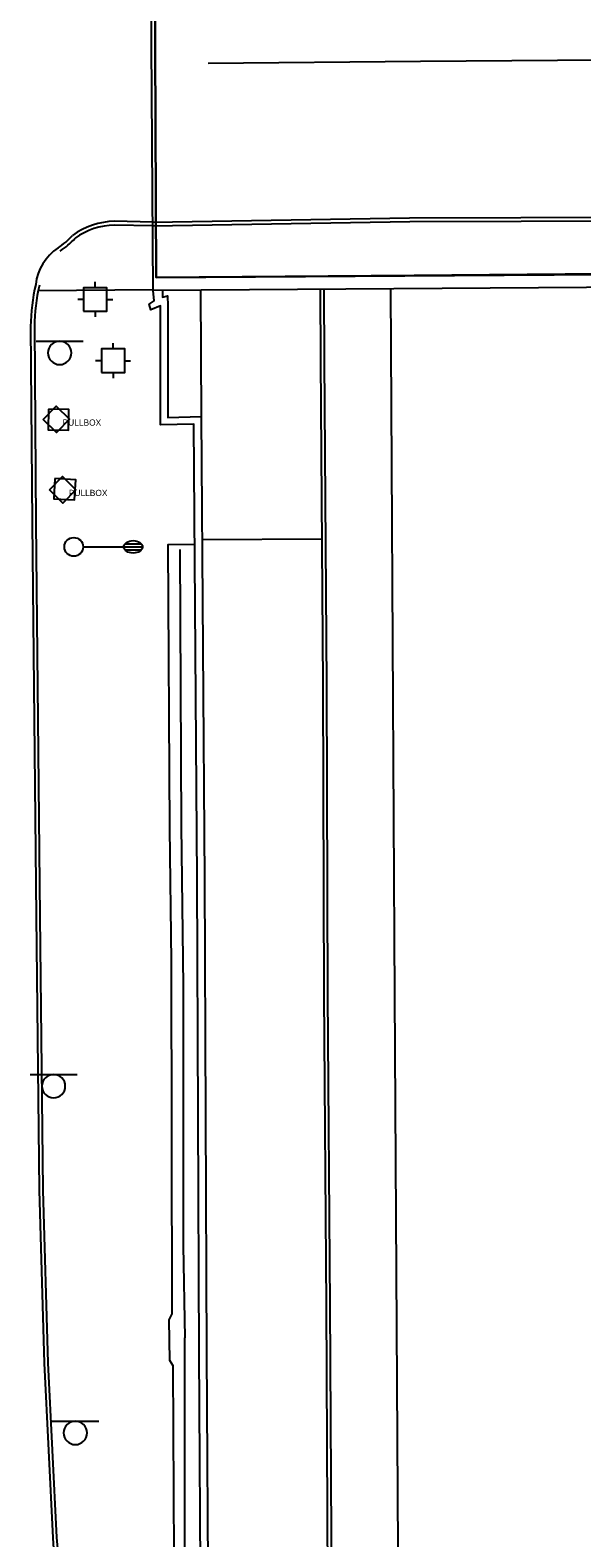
# Model space of a CAD drawing. Extents: x 2145380 to 2157287, y 139568 to 149130.
# Drawn here: x 2150705.1 to 2150793.3, y 145388.1 to 145629.3 of the extents above; entities that cross this region are included whole.
import ezdxf

# ---------------------------------------------------------------- set-up
doc = ezdxf.new("R2010")
doc.units = 0
for name, color, linetype in [('Default', 7, 'Continuous'), ('TOPO_Asphalt', 7, 'Continuous'), ('TOPO_BRIDGE_Floor Deck', 7, 'Continuous'), ('TOPO_BRIDGE_Low Beam', 7, 'Continuous'), ('TOPO_Concrete', 7, 'Continuous'), ('TOPO_Curb Back', 7, 'Continuous'), ('TOPO_Flowline', 7, 'Continuous'), ('TOPO_Light Pole', 7, 'Continuous'), ('TOPO_Misc Line', 7, 'Continuous'), ('TOPO_Power Pullbox', 7, 'Continuous'), ('TOPO_Sidewalk', 7, 'Continuous'), ('TOPO_Sign', 7, 'Continuous'), ('TOPO_Traffic Signal', 7, 'Continuous'), ('TOPO_Wall Freestanding', 7, 'Continuous')]:
    doc.layers.add(name, color=color, linetype=linetype)

# ---------------------------------------------------------------- blocks, each defined once
blk = doc.blocks.new('TRFSIG')
at = {"layer": 'TOPO_Traffic Signal'}
for p, q in [((0.04, 4.66), (0.04, 7.04)), ((-4.7, -0.09), (-7.08, -0.09)), ((0.04, -4.83), (0.04, -7.22)), ((4.79, -0.09), (7.17, -0.09))]:
    blk.add_line(p, q, dxfattribs=at)
blk.add_lwpolyline([(-4.7, -4.85), (4.81, -4.83), (4.79, 4.67), (-4.72, 4.66), (-4.7, -4.85)], dxfattribs=at)
blk = doc.blocks.new('LP')
at = {"layer": 'TOPO_Light Pole'}
blk.add_line((3.81, 0), (20.32, 0), dxfattribs=at)
for points in [[(20.32, 0), (27.94, 0)], [(20.32, 0), (23.5, 0)], [(20.83, 1.27), (27.43, 1.27)], [(20.83, 1.27), (23.5, 1.27)], [(23.71, 1.27), (27.43, 1.27)], [(23.71, 0), (27.94, 0)], [(20.83, -1.27), (27.43, -1.27)], [(20.83, -1.27), (23.5, -1.27)], [(23.71, -1.27), (27.43, -1.27)]]:
    blk.add_lwpolyline(points, dxfattribs=at)
blk.add_circle((0, 0), 3.81, dxfattribs=at)
blk.add_ellipse((24.13, 0), major_axis=(3.81, 0), ratio=0.666667, dxfattribs=at)
blk = doc.blocks.new('pulbox')
at = {"layer": 'Default'}
blk.add_lwpolyline([(-5.38, -0.01), (-0.02, 5.42), (5.4, 0.06), (0.05, -5.36), (-5.38, -0.01)], dxfattribs=at)
blk.add_text('PULLBOX', height=2.54, dxfattribs=at).set_placement((2.54, -2.54))

msp = doc.modelspace()

# ---------------------------------------------------------------- linework, layer by layer
at = {"layer": 'TOPO_Asphalt'}
msp.add_lwpolyline([(2150767.1, 144779.79), (2150766.9, 144883.57), (2150766.39, 144982.8), (2150765.7, 145088.81), (2150764.88, 145209.8), (2150764.6, 145262.23), (2150764.02, 145368.54), (2150763.38, 145474.93), (2150762.94, 145559.72), (2150762.77, 145587.93)], dxfattribs=at)
msp.add_arc((2150714.13, 145587.66), 8.21, 123.8348, 173.2361, dxfattribs=at)
at = {"layer": 'TOPO_BRIDGE_Floor Deck'}
msp.add_lwpolyline([(2150894.13, 145588.83), (2150724.75, 145587.67), (2150724.06, 145689.89), (2150893.48, 145691.05), (2150894.14, 145588.83)], dxfattribs=at)
at = {"layer": 'TOPO_BRIDGE_Low Beam'}
for points in [[(2150724.8, 145688.12), (2150777.12, 145688.34), (2150808.33, 145688.53), (2150809.19, 145688.58), (2150846.29, 145688.83), (2150891.52, 145689.12), (2150892.2, 145590.88), (2150844.3, 145590.68), (2150809.59, 145590.38), (2150808.7, 145590.42), (2150766.5, 145590.06), (2150725.26, 145589.77)], [(2150724.8, 145688.12), (2150891.52, 145689.12), (2150892.2, 145590.88), (2150725.26, 145589.77)], [(2150724.8, 145688.12), (2150725.26, 145589.77), (2150725.26, 145589.77), (2150724.8, 145688.12)], [(2150892.2, 145590.88), (2150892.2, 145590.88), (2150844.3, 145590.68), (2150809.59, 145590.38), (2150808.7, 145590.42), (2150766.5, 145590.06), (2150725.26, 145589.77), (2150725.26, 145589.77)]]:
    msp.add_lwpolyline(points, close=True, dxfattribs=at)
msp.add_lwpolyline([(2150808.7, 145590.42), (2150766.5, 145590.06), (2150725.26, 145589.77)], dxfattribs=at)
at = {"layer": 'TOPO_Concrete'}
msp.add_line((2150732.58, 145547.8), (2150751.73, 145547.93), dxfattribs=at)
for points in [[(2150708.04, 145568.66), (2150707.98, 145565.36), (2150711.23, 145565.3), (2150711.28, 145568.61), (2150708.04, 145568.66)], [(2150709.05, 145557.57), (2150708.88, 145554.34), (2150712.2, 145554.16), (2150712.37, 145557.39), (2150709.05, 145557.57)], [(2150728.98, 145293.64), (2150728.23, 145364.9), (2150727.98, 145415.61), (2150727.41, 145416.47), (2150727.33, 145422.95), (2150727.81, 145423.89), (2150727.67, 145480.36), (2150727.41, 145501.57), (2150727.16, 145547.02), (2150731.41, 145547.05)]]:
    msp.add_lwpolyline(points, dxfattribs=at)
at = {"layer": 'TOPO_Curb Back'}
for points in [[(2150724.68, 145598.62), (2150718.6, 145598.74)], [(2150724.68, 145598.02), (2150718.6, 145598.14)], [(2150724.68, 145598.62), (2150765.77, 145599.28), (2150819.15, 145599.46), (2150873.43, 145599.95), (2150912.01, 145599.93), (2150919.36, 145599.95)], [(2150724.69, 145598.02), (2150765.78, 145598.68), (2150819.15, 145598.86), (2150873.44, 145599.35), (2150912.01, 145599.33), (2150919.37, 145599.35)], [(2150751.45, 145587.86), (2150751.52, 145576.51), (2150751.9, 145524.62), (2150752.05, 145474.97), (2150752.41, 145425.27), (2150752.71, 145370.26), (2150753.26, 145312.69), (2150753.43, 145265.88)], [(2150752.05, 145587.86), (2150752.12, 145576.51), (2150752.5, 145524.62), (2150752.65, 145474.98), (2150753.01, 145425.27), (2150753.31, 145370.26), (2150753.86, 145312.7), (2150754.03, 145265.88)], [(2150705.16, 145581.91), (2150705.42, 145550.51), (2150706.03, 145487.5), (2150706.52, 145443.71), (2150707.33, 145416.04), (2150708.72, 145388.06)], [(2150705.76, 145581.91), (2150706.02, 145550.52), (2150706.63, 145487.5), (2150707.12, 145443.72), (2150707.93, 145416.06), (2150709.32, 145388.1)]]:
    msp.add_lwpolyline(points, dxfattribs=at)
for centre, radius, start, end in [((2150718.79, 145587.01), 11.73, 90.926, 126.2092), ((2150718.79, 145587.01), 11.13, 90.981, 125.8842), ((2150703.34, 145604.01), 11.37, 303.099, 318.5113), ((2150703.34, 145604.01), 11.97, 303.0995, 318.192), ((2150737.87, 145581.38), 32.71, 167.1889, 179.0651), ((2150737.87, 145581.38), 32.11, 167.1892, 179.0519), ((2155111.19, 145712.97), 4414.45, 184.22076, 184.94529), ((2155109.32, 145712.81), 4411.97, 184.22062, 184.94533)]:
    msp.add_arc(centre, radius, start, end, dxfattribs=at)
at = {"layer": 'TOPO_Flowline'}
for points in [[(2150729, 145546.21), (2150729.26, 145501.97), (2150729.53, 145476.42), (2150729.55, 145434.77), (2150729.83, 145420.06)], [(2150731.5, 145267.03), (2150730.77, 145300.65), (2150730.13, 145333.51), (2150729.83, 145378.21), (2150729.83, 145418), (2150729.83, 145420.06)]]:
    msp.add_lwpolyline(points, dxfattribs=at)
at = {"layer": 'TOPO_Misc Line'}
msp.add_lwpolyline([(2150918.81, 145625.46), (2150825.89, 145624.73), (2150767.48, 145624.33), (2150733.56, 145624)], dxfattribs=at)
at = {"layer": 'TOPO_Sidewalk'}
msp.add_line((2150706.37, 145587.64), (2150724.75, 145587.8), dxfattribs=at)
at = {"layer": 'TOPO_Sign'}
for points in [[(2150706.06, 145579.55), (2150713.55, 145579.55)], [(2150709.81, 145579.55), (2150709.81, 145579.55)], [(2150707.94, 145577.68), (2150707.94, 145577.68)], [(2150711.68, 145577.68), (2150711.68, 145577.68)], [(2150709.81, 145575.81), (2150709.81, 145575.81)], [(2150705.09, 145462.2), (2150712.59, 145462.21)], [(2150708.84, 145462.2), (2150708.84, 145462.2)], [(2150706.98, 145460.34), (2150706.98, 145460.34)], [(2150708.84, 145458.47), (2150708.84, 145458.47)], [(2150710.71, 145460.34), (2150710.71, 145460.34)], [(2150708.56, 145406.73), (2150716.06, 145406.74)], [(2150712.31, 145406.73), (2150712.31, 145406.73)], [(2150710.44, 145404.86), (2150710.44, 145404.86)], [(2150712.31, 145402.99), (2150712.31, 145402.99)], [(2150714.18, 145404.86), (2150714.18, 145404.86)]]:
    msp.add_lwpolyline(points, dxfattribs=at)
for centre, start, end in [((2150709.81, 145577.68), 90, 180), ((2150709.81, 145577.68), 360, 90), ((2150709.81, 145577.68), 180, 270), ((2150709.81, 145577.68), 270, 0), ((2150708.84, 145460.34), 90, 180), ((2150708.84, 145460.34), 360, 90), ((2150708.84, 145460.34), 180, 270), ((2150708.84, 145460.34), 270, 0), ((2150712.31, 145404.86), 90, 180), ((2150712.31, 145404.86), 360, 90), ((2150712.31, 145404.86), 180, 270), ((2150712.31, 145404.86), 270, 0)]:
    msp.add_arc(centre, 1.87, start, end, dxfattribs=at)
at = {"layer": 'TOPO_Wall Freestanding'}
msp.add_line((2150732.34, 145587.73), (2150732.44, 145567.51), dxfattribs=at)
for points in [[(2150733.45, 145263.2), (2150732.66, 145331.54), (2150732.11, 145417.71), (2150731.77, 145493.46), (2150731.28, 145566.3), (2150725.92, 145566.15), (2150725.94, 145585.22), (2150724.38, 145584.57), (2150724.13, 145585.49), (2150724.9, 145586.02), (2150724.75, 145587.67)], [(2150726.24, 145587.68), (2150726.26, 145586.58), (2150727.04, 145586.81), (2150727.12, 145585.21), (2150727.09, 145567.36), (2150732.44, 145567.51), (2150732.94, 145493.47), (2150733.29, 145417.72), (2150733.83, 145331.55), (2150734.62, 145263.21)]]:
    msp.add_lwpolyline(points, dxfattribs=at)

# ---------------------------------------------------------------- block references
at = {"layer": 'TOPO_Light Pole', "xscale": 0.39370000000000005, "yscale": 0.3937000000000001}
msp.add_blockref('LP', (2150712.06, 145546.64), dxfattribs=at)
at = {"layer": 'TOPO_Power Pullbox', "xscale": 0.39370000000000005, "yscale": 0.3937000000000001}
for p in [(2150709.28, 145567.03), (2150710.28, 145555.77)]:
    msp.add_blockref('pulbox', p, dxfattribs=at)
at = {"layer": 'TOPO_Traffic Signal', "xscale": 0.39370000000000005, "yscale": 0.3937000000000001}
for p in [(2150715.48, 145586.27), (2150718.33, 145576.47)]:
    msp.add_blockref('TRFSIG', p, dxfattribs=at)

doc.saveas('drawing.dxf')
